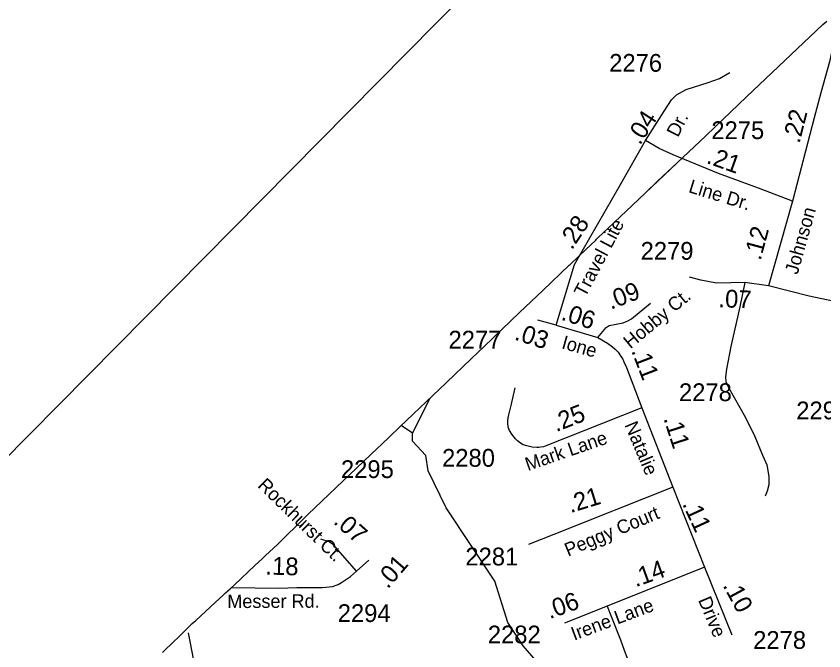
# Model space of a CAD drawing. Extents: x 2082433 to 2279600, y 546599 to 755198.
# Drawn here: x 2108023 to 2113702, y 665317 to 669779 of the extents above; entities that cross this region are included whole.
import ezdxf

# ---------------------------------------------------------------- set-up
doc = ezdxf.new("R2010")
doc.units = 0
for name, color, linetype in [('Exist Boundary Political CountyLine', 7, 'Continuous'), ('Exist Boundary Political Fire Districts', 7, 'Continuous'), ('Exist Hydrographic Creek Single Shore', 7, 'Continuous'), ('Exist Road Non-System Type 51', 7, 'Continuous'), ('Exist Road Secondary Mileage Hundredths English Label', 7, 'Continuous'), ('Exist Road Secondary Type 51 Attributed', 7, 'Continuous'), ('Exist Road Secondary Type 51 Label', 7, 'Continuous'), ('Exist Road Secondary Type 51 Number Label', 7, 'Continuous'), ('Map Preparation Inset Cut Line', 7, 'Continuous')]:
    doc.layers.add(name, color=color, linetype=linetype)

msp = doc.modelspace()

# ---------------------------------------------------------------- linework, layer by layer
at = {"layer": 'Exist Boundary Political CountyLine'}
msp.add_lwpolyline([(2109051.7, 665306.2), (2109136.8, 665386.3), (2109157.9, 665406.9), (2109201, 665448.8), (2109226.8, 665473.7), (2109252.5, 665498.7), (2109261.9, 665507.9), (2109286.1, 665530), (2109423.1, 665656), (2109479, 665707.5), (2109496.1, 665723.4), (2109527.4, 665753), (2109558.4, 665781.9), (2109701.9, 665916.3), (2109754.4, 665965.4), (2109776.8, 665986.4), (2109860, 666064.3), (2110058.5, 666259.6), (2110077.2, 666277.1), (2110564, 666741.9), (2110589, 666765.8), (2110713.1, 666884.1), (2110720.4, 666891.3), (2111046.1, 667202.1), (2111223.8, 667371.5), (2111313.6, 667457.2), (2111562.8, 667694.5), (2111725.6, 667849.6), (2111912.4, 668028), (2111917.9, 668033.2), (2111977.2, 668089.8), (2112027, 668137), (2112097.8, 668204.5), (2112104.3, 668210.9), (2112159.9, 668264), (2112181.8, 668284.7), (2112183.7, 668286.6), (2112271.4, 668369.7), (2112354.1, 668447.8), (2112444.9, 668534.2), (2112448.4, 668537.4), (2112535.6, 668619.9), (2112671.3, 668748.6), (2112871.8, 668938.4), (2112934.8, 668998.2), (2113159.3, 669211), (2113695.9, 669719.1), (2113723, 669744.8)], dxfattribs=at)
at = {"layer": 'Exist Boundary Political Fire Districts'}
for points in [[(2111912.4, 668028), (2111917.9, 668033.2), (2111977.4, 668089.8), (2112027, 668137), (2112097.8, 668204.5), (2112104.3, 668210.9), (2112159.9, 668264), (2112181.8, 668284.7), (2112183.7, 668286.6), (2112271.4, 668369.7), (2112354.1, 668447.8), (2112444.9, 668534.2), (2112448.4, 668537.4), (2112535.6, 668620), (2112671.3, 668748.6), (2112871.8, 668938.4), (2112934.8, 668998.2), (2113159.3, 669211), (2113695.9, 669719.2), (2113723, 669744.8)], [(2109051.7, 665306.2), (2109136.8, 665386.3), (2109157.9, 665406.9), (2109201, 665448.8), (2109226.8, 665473.7), (2109252.5, 665498.7), (2109261.9, 665507.9), (2109286.1, 665530), (2109423.1, 665656), (2109479, 665707.5), (2109496.1, 665723.4), (2109527.4, 665753), (2109558.4, 665781.9), (2109701.9, 665916.3), (2109754.4, 665965.4), (2109776.8, 665986.4), (2109860, 666064.3), (2110058.5, 666259.6), (2110077.2, 666277.1), (2110564, 666741.9), (2110589, 666765.9), (2110713.1, 666884.1), (2110720.4, 666891.3), (2111046.1, 667202.1), (2111223.8, 667371.5), (2111313.6, 667457.3), (2111562.8, 667694.5), (2111725.6, 667849.6), (2111912.4, 668028)]]:
    msp.add_lwpolyline(points, dxfattribs=at)
at = {"layer": 'Exist Hydrographic Creek Single Shore'}
for points in [[(2110810.5, 666846.2), (2110933.1, 667094.3)], [(2110810.5, 666846.2), (2110729.4, 666899.9)], [(2111587, 665351), (2111480.6, 665517.1), (2111388.5, 665807.6), (2111045.5, 666323.1), (2110919.6, 666581.6), (2110902.6, 666690.2), (2110810.5, 666790.4), (2110810.5, 666846.2)], [(2111927.2, 664567.2), (2111922.4, 664704.3), (2111837.6, 665001.3), (2111753.5, 665160.5), (2111587, 665351)]]:
    msp.add_lwpolyline(points, dxfattribs=at)
at = {"layer": 'Exist Road Non-System Type 51'}
for points in [[(2112947.5, 667900.9), (2112836.6, 667922.3), (2112757.3, 667945)], [(2113147.5, 667906), (2113110.6, 667736.1), (2113049, 667455.4), (2113017, 667295.9), (2113009.6, 667243), (2113012.1, 667209.7), (2113030.6, 667169.1), (2113150, 666958), (2113217.7, 666824.4), (2113270.7, 666691.4), (2113300.2, 666624.9), (2113316.2, 666541.8), (2113316.2, 666483.9), (2113303.9, 666438.4), (2113290.4, 666403.9)]]:
    msp.add_lwpolyline(points, dxfattribs=at)
at = {"layer": 'Exist Road Secondary Type 51 Attributed'}
for p, q in [((2111819.5, 667606.8), (2111692.2, 667642.7)), ((2111819.5, 667606.8), (2112112.4, 667519.4)), ((2112423.4, 667024.3), (2112639.9, 666468.5)), ((2112639.9, 666468.5), (2112861.8, 665906)), ((2110415.4, 665877.9), (2110502, 665954.3)), ((2112861.8, 665906), (2112179.2, 665631.5)), ((2112861.8, 665906), (2113055, 665429.5)), ((2112179.2, 665631.5), (2111878.1, 665510.4))]:
    msp.add_line(p, q, dxfattribs=at)
for points in [[(2113773, 669599.6), (2113741.1, 669457.9), (2113679.6, 669240.1), (2113633.6, 669064.3), (2113481.5, 668477.3)], [(2112447.9, 668903.9), (2112578.2, 669111), (2112629.8, 669190), (2112666.2, 669226.4), (2112734, 669262.8), (2112889.5, 669312.4), (2112967.2, 669340.5), (2113039.9, 669381.8)], [(2111819.5, 667606.8), (2111949.5, 668033.9), (2112273.2, 668595), (2112447.9, 668903.9)], [(2113481.5, 668477.3), (2113243.4, 668569.9), (2112962.2, 668672.4), (2112643.1, 668804.7), (2112543.8, 668849.4), (2112447.9, 668903.9)], [(2113481.5, 668477.3), (2113312.8, 667883.6)], [(2113312.8, 667883.6), (2113147.5, 667906), (2113047.7, 667904.1), (2112947.5, 667900.9)], [(2114331.5, 667685.2), (2114214.1, 667690.1), (2114032.2, 667719.9), (2113598.9, 667810.8), (2113312.8, 667883.6)], [(2112112.4, 667519.4), (2112147.4, 667562.9), (2112172.2, 667590.6), (2112192.7, 667603.8), (2112290.6, 667622.7), (2112324.2, 667635.9), (2112350.5, 667651.9), (2112483.4, 667760)], [(2112112.4, 667519.4), (2112181.1, 667479.1), (2112216.9, 667455.2), (2112235.8, 667438.8), (2112255.7, 667416.5), (2112273, 667391.4), (2112282.5, 667377.5), (2112287.6, 667366.6), (2112296.4, 667348.3), (2112313.9, 667309.1), (2112423.4, 667024.3)], [(2112423.4, 667024.3), (2111743.2, 666756.4), (2111729.8, 666751.9), (2111711, 666747.8), (2111697.5, 666745.7), (2111684.5, 666746), (2111652.1, 666747.7), (2111633.2, 666753.3), (2111614.3, 666758.5), (2111589.1, 666765.9), (2111568.5, 666777.9), (2111548.1, 666793), (2111538.7, 666802), (2111533.6, 666807.8), (2111524.2, 666819.3), (2111508.2, 666840.8), (2111492.7, 666866.4), (2111487.2, 666877.9), (2111483.5, 666890.1), (2111481.6, 666899.8), (2111480.9, 666909.2), (2111480.3, 666924.2), (2111480.8, 666933.9), (2111482.8, 666955.2), (2111486.3, 666975), (2111503.2, 667042.3), (2111532.9, 667166.6)], [(2112639.9, 666468.5), (2111804.1, 666134.6), (2111626, 666063.4)], [(2110415.4, 665877.9), (2110255, 666061.3), (2110223.8, 666084.2), (2110165.2, 666102)], [(2109536.4, 665761.4), (2109869.2, 665758.2), (2109997.8, 665762), (2110177.3, 665762), (2110247.4, 665769.7), (2110286.8, 665783.7), (2110310, 665798.3), (2110373.4, 665839.7), (2110415.4, 665877.9)], [(2112179.2, 665631.5), (2112204.1, 665566), (2112271.4, 665393.4), (2112299.2, 665321.8), (2112380, 665106.2), (2112434.7, 664973.5), (2112469.8, 664889.6), (2112491.3, 664837), (2112514.7, 664794), (2112538.2, 664758.9), (2112581.1, 664714.1)], [(2109231.9, 665442.5), (2109271.3, 665248.8), (2109286.6, 665173.7), (2109300.7, 665038.8), (2109302, 664994.3), (2109306.4, 664888.6), (2109310.2, 664607.2), (2109317.2, 664285)]]:
    msp.add_lwpolyline(points, dxfattribs=at)
at = {"layer": 'Map Preparation Inset Cut Line'}
msp.add_lwpolyline([(2115667.4, 674476.7), (2179108.5, 674476.7), (2179108.5, 645771.4), (2163899.7, 645768.1), (2163899.7, 630228.2), (2103425.3, 630228.2), (2103425.3, 662094.1)], close=True, dxfattribs=at)

# ---------------------------------------------------------------- texts
at = {"layer": 'Exist Road Secondary Mileage Hundredths English Label'}
for s, rotation, p in [('.04', 57.0344, (2112408.6, 668867)), ('.22', 75.6707, (2113530.5, 668879.2)), ('.21', 340.3921, (2112870.1, 668747.6)), ('.28', 56.689, (2111930.4, 668130.3)), ('.12', 74.892, (2113256.9, 668056.3)), ('.09', 21.2438, (2112204.4, 667714.5)), ('.07', 357.677, (2112959.1, 667733.3)), ('.06', 342.2124, (2111848.8, 667645.9)), ('.03', 342.2305, (2111520.4, 667506.1)), ('.11', 291.066, (2112346.7, 667426.2)), ('.25', 21.49, (2111819.9, 666853.8)), ('.11', 287.7898, (2112573.4, 666949.8)), ('.21', 17.019, (2111920.8, 666284.5)), ('.11', 294.7497, (2112704.7, 666350)), ('.07', 318.3395, (2110247.9, 666216.7)), ('.18', 358.2991, (2109774.7, 665853.6)), ('.01', 49.0178, (2110635.4, 665747.4)), ('.14', 19.9433, (2112379.6, 665763.1)), ('.10', 298.4008, (2112989, 665776.5)), ('.06', 19.9433, (2111774.2, 665538.6))]:
    msp.add_text(s, height=125, rotation=rotation, dxfattribs=at).set_placement(p)
at = {"layer": 'Exist Road Secondary Type 51 Label'}
for s, rotation, p in [('Dr.', 62.9308, (2112675.9, 668922.2)), ('Line Dr.', 342.9206, (2112744.7, 668542.5)), ('Johnson', 74.3191, (2113517.4, 667957.8)), ('Travel Lite', 62.0944, (2112024, 667797.2)), ('Hobby Ct.', 39.7524, (2112341.7, 667436.2)), ('Ione', 344.3191, (2111852.4, 667444.3)), ('Natalie', 292.7931, (2112299.1, 666905.6)), ('Mark Lane', 19.0399, (2111620.9, 666580.3)), ('Rockhurst Ct.', 315.7505, (2109715.7, 666473)), ('Peggy Court', 22.7132, (2111903.4, 665977.9)), ('Messer Rd.', 0.2163, (2109507.9, 665617.3)), ('Drive', 292.7725, (2112816.3, 665674.5)), ('Irene Lane', 20.4872, (2111946.2, 665387.8))]:
    msp.add_text(s, height=95, rotation=rotation, dxfattribs=at).set_placement(p)
at = {"layer": 'Exist Road Secondary Type 51 Number Label'}
for s, p in [('2276', (2112192.7, 669388)), ('2275', (2112910.9, 668914.5)), ('2279', (2112413.6, 668066.2)), ('2277', (2111063.1, 667441.8)), ('2278', (2112683.3, 667072.3)), ('2296', (2113507.9, 666944.5)), ('2280', (2111017.7, 666611)), ('2295', (2110306.8, 666531.5)), ('2281', (2111181.8, 665917.2)), ('2294', (2110284.2, 665519.5)), ('2282', (2111339.6, 665369.3)), ('2278', (2113205, 665330.6))]:
    msp.add_text(s, height=125, dxfattribs=at).set_placement(p)

doc.saveas('drawing.dxf')
